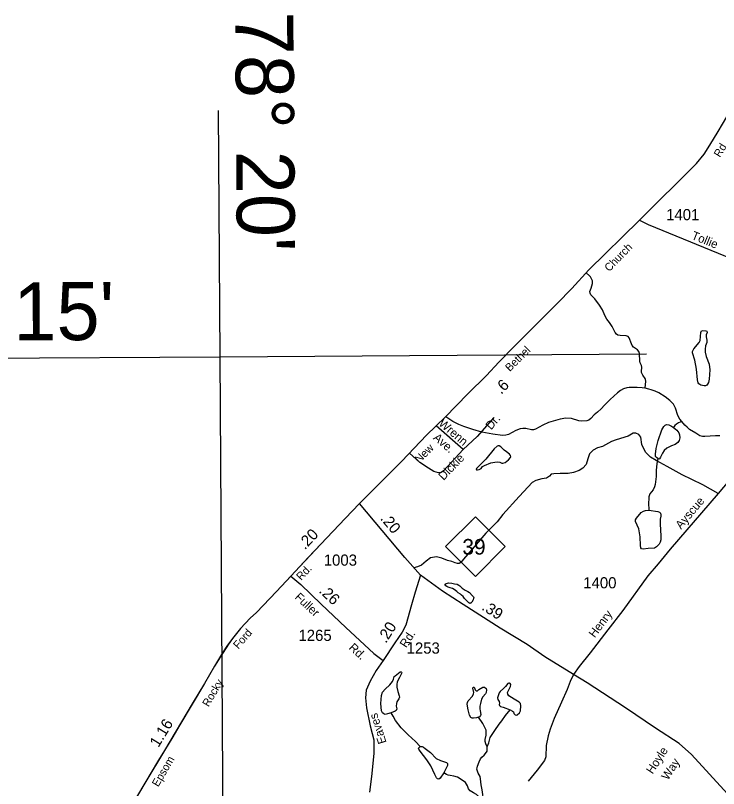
# Model space of a CAD drawing. Extents: x 2126262 to 2293712, y 749403 to 919119.
# Drawn here: x 2194296 to 2202170, y 905735 to 914391 of the extents above; entities that cross this region are included whole.
import ezdxf

# ---------------------------------------------------------------- set-up
doc = ezdxf.new("R2010")
doc.units = 0
for name, color, linetype in [('Exist Boundary Political CountyLine', 7, 'Continuous'), ('Exist Boundary Political CountyLine Road Label', 7, 'Continuous'), ('Exist Hydrographic Creek Single Shore', 7, 'Continuous'), ('Exist Hydrographic Misc Water Feature', 7, 'Continuous'), ('Exist Road Non-System Type 51', 7, 'Continuous'), ('Exist Road Non-System Type 51 Label', 7, 'Continuous'), ('Exist Road Primary NC Attributed', 7, 'Continuous'), ('Exist Road Primary NC Service Mileage Hundredths English Label', 7, 'Continuous'), ('Exist Road Primary NC Shield CELL', 7, 'Continuous'), ('Exist Road Primary NC Shield Number Label', 7, 'Continuous'), ('Exist Road Secondary Mileage Hundredths English Label', 7, 'Continuous'), ('Exist Road Secondary Type 51 Attributed', 7, 'Continuous'), ('Exist Road Secondary Type 51 Label', 7, 'Continuous'), ('Exist Road Secondary Type 51 Number Label', 7, 'Continuous'), ('Map Preparation Longitude Latitude Lines', 7, 'Continuous')]:
    doc.layers.add(name, color=color, linetype=linetype)

msp = doc.modelspace()

# ---------------------------------------------------------------- linework, layer by layer
at = {"layer": 'Exist Boundary Political CountyLine'}
for points in [[(2197383.9, 908116.9), (2197481.4, 908220.6), (2197717.3, 908471.7), (2197987, 908759.8), (2198150.5, 908925.9), (2198338, 909116.4), (2198622.5, 909400), (2198901.2, 909690.9), (2199107.7, 909891.6), (2199360.9, 910155.4), (2199569.7, 910361.3), (2199709.4, 910507.2), (2199887.5, 910691.3), (2200361.5, 911165.6), (2200526.7, 911332.5), (2200718.3, 911543.7), (2201280.2, 912095.4), (2201921.7, 912734.3), (2202007.3, 912836.6), (2202071.2, 912939.5), (2202165.8, 913091.4), (2202312.3, 913338.7)], [(2197383.9, 908116.9), (2197220, 907942.5), (2196995.4, 907705.7), (2196926.3, 907641.1), (2196816.6, 907526.8), (2196726.6, 907413.7), (2196663.4, 907327.2), (2196615.9, 907254.8), (2196527.2, 907106), (2196412.7, 906912.2), (2196137.9, 906448.9), (2196058, 906314.5), (2195966.5, 906160.9), (2195745.4, 905795), (2195559.9, 905480.1), (2195441.2, 905280.1), (2195215.7, 904898)]]:
    msp.add_lwpolyline(points, dxfattribs=at)
at = {"layer": 'Exist Hydrographic Creek Single Shore'}
for points in [[(2201346.7, 910216), (2201315.1, 910222.1), (2201258.9, 910226.4), (2201168, 910226.4), (2201142.1, 910223.2), (2201105.3, 910211.3), (2201070.7, 910191.8), (2201038.3, 910166.9), (2200957.1, 910092.2), (2200893.8, 910028.8), (2200854.8, 909985.5), (2200812.6, 909949.8), (2200776.9, 909917.3), (2200740.2, 909878.4), (2200716.4, 909861.1), (2200693.7, 909851.3), (2200639.6, 909847), (2200606.6, 909851.3), (2200522.2, 909877.3), (2200460.6, 909880.5), (2200397.9, 909869.7), (2200264.8, 909834), (2200201, 909804.8), (2200120.3, 909757.6), (2200097.6, 909751.1), (2200074.9, 909751.1), (2200011.1, 909766.3), (2199977.6, 909767.4), (2199947.3, 909761.9), (2199898.6, 909742.5), (2199817.5, 909700.3), (2199788.3, 909692.7), (2199751.5, 909689.4), (2199643.4, 909703.5), (2199517.4, 909725.2), (2199417.8, 909755.5), (2199316.2, 909789), (2199261, 909811.7), (2199195, 909845.3), (2199114.2, 909898.3)], [(2201758.1, 909845.8), (2201736.8, 909871.7), (2201712.4, 909912.9), (2201686.4, 909995.4), (2201665.1, 910038.1), (2201625.4, 910079.3), (2201573.5, 910119), (2201500.8, 910164.1), (2201459.6, 910185.4), (2201416.9, 910200.7), (2201387.9, 910206.8), (2201346.7, 910216)], [(2202183.2, 909683), (2202135.9, 909684.6), (2202017.7, 909675.4), (2201991.7, 909675.4), (2201959.7, 909684.6), (2201913.9, 909713.6), (2201843.8, 909756.3), (2201819.3, 909780.7), (2201791.7, 909803), (2201758.1, 909845.8)]]:
    msp.add_lwpolyline(points, dxfattribs=at)
at = {"layer": 'Exist Hydrographic Misc Water Feature'}
for points in [[(2201346.7, 910216), (2201354.7, 910296.5), (2201351.7, 910314.2), (2201346.8, 910326.9), (2201322.2, 910364.3), (2201307.5, 910393.3), (2201305.5, 910406.1), (2201309.4, 910452.3), (2201306.5, 910470), (2201290.8, 910502.5), (2201286.8, 910521.2), (2201284.9, 910604.8), (2201278, 910629.4), (2201263.2, 910647.1), (2201217, 910677.6), (2201203.3, 910697.2), (2201195.4, 910713), (2201170.2, 910780.3), (2201156.4, 910796), (2201135.8, 910804.8), (2201066.9, 910807.8), (2201043.4, 910812.7), (2201025.7, 910822.5), (2201011.9, 910842.2), (2200977.5, 910908.1), (2200950, 910953.3), (2200920.5, 910991.7), (2200894.9, 911031), (2200869.4, 911095), (2200836.9, 911147.1), (2200785.8, 911216.1), (2200740.6, 911262.4), (2200731.1, 911280.1), (2200730.1, 911299.7), (2200743.9, 911337.1), (2200759.6, 911390.2), (2200756.6, 911419.7), (2200737, 911463), (2200726.2, 911474.8), (2200686.4, 911508.5)], [(2201758.1, 909845.8), (2201720.9, 909829.4), (2201697.3, 909814.7), (2201679.6, 909798), (2201663.9, 909778.3)], [(2201489.3, 909429.6), (2201473.6, 909441.4), (2201465.7, 909454.1), (2201462.8, 909476.8), (2201469.7, 909543.6), (2201493.3, 909633.1), (2201536.5, 909750.2), (2201556.2, 909789.5), (2201570.9, 909804.3), (2201586.6, 909809.2), (2201614.2, 909805.3), (2201641.7, 909792.5), (2201663.9, 909778.3)], [(2201663.9, 909778.3), (2201703.2, 909745.8), (2201724.8, 909718.3), (2201733.7, 909693.7), (2201734.7, 909662.2), (2201730.7, 909631.8), (2201714, 909608.2), (2201684.5, 909588.5), (2201643.3, 909570.8), (2201591.2, 909546.2), (2201561.1, 909518.1), (2201542.4, 909488.6), (2201519.8, 909445.3), (2201510, 909425.6), (2201504.1, 909422.7), (2201489.3, 909429.6)], [(2201489.3, 909429.6), (2201479.5, 909374.5), (2201472.6, 909296.4), (2201469.7, 909228.5), (2201460.8, 909138), (2201453.9, 909114.4), (2201436.2, 909078), (2201401.8, 909035.3), (2201391, 909001.8), (2201389.1, 908980.2), (2201386.1, 908934), (2201388.1, 908850.4)], [(2199332.1, 907954.1), (2199362.2, 907942.2), (2199380.1, 907928.4), (2199412.5, 907896.6), (2199426.6, 907880.8), (2199428.7, 907870.8), (2199426.6, 907860.8), (2199422.9, 907848.7), (2199406.9, 907822.7), (2199397.1, 907810.6), (2199389.1, 907808.5), (2199383.1, 907808.4), (2199375.1, 907814.4), (2199358.9, 907830.3), (2199326.5, 907862), (2199308.7, 907884), (2199292.3, 907899.9), (2199278.4, 907911.7), (2199254.4, 907927.6), (2199238.2, 907941.5), (2199210.1, 907963.2), (2199191.8, 907973.2), (2199165.8, 907981), (2199143.8, 907988.8), (2199127.9, 907996.7), (2199116, 908004.6), (2199109.6, 908016.6), (2199109.6, 908022.5), (2199119.6, 908030.6), (2199135.6, 908034.7), (2199147.5, 908036.7), (2199181.6, 908033.1), (2199213.6, 908027.3), (2199243.7, 908021.5), (2199259.7, 908013.6), (2199271.6, 908003.6), (2199287.8, 907989.8), (2199299.9, 907979.8), (2199311.8, 907970), (2199332.1, 907954.1)], [(2198828.7, 906205.8), (2198774.9, 906260.5), (2198695.3, 906337.2), (2198617.6, 906414.9), (2198552.8, 906496.5), (2198524.3, 906544.7), (2198505.6, 906584)], [(2199578.8, 906203.3), (2199565.2, 906235.2), (2199556.4, 906262.7), (2199556.4, 906284.4), (2199567.2, 906330.6), (2199569.1, 906360.1), (2199567.2, 906387.6), (2199554.4, 906420.1), (2199531.8, 906462.4), (2199482.6, 906532.2)], [(2199578.8, 906203.3), (2199595.6, 906248.4), (2199613.1, 906307.9), (2199626.8, 906330), (2199665, 906384.2), (2199711.5, 906454.7), (2199742, 906491.4), (2199782.4, 906550.9), (2199835.8, 906615)], [(2199093.9, 905912.5), (2199052.8, 905851), (2199037.1, 905839.2), (2199024.3, 905843.1), (2199012.5, 905854.9), (2198992.8, 905893.3), (2198948.6, 905988.7), (2198901.4, 906056.6), (2198827.7, 906154.6), (2198812, 906175.3), (2198811, 906185.1), (2198814.9, 906192), (2198828.7, 906205.8)], [(2198828.7, 906205.8), (2198849.3, 906206.7), (2198867, 906199.9), (2198885.7, 906184.1), (2198943.7, 906136.9), (2199009.5, 906072), (2199054.8, 906048.4), (2199122.6, 906026.8), (2199133.4, 906015.9), (2199135.4, 906005.1), (2199133.4, 905991.4), (2199093.9, 905912.5)], [(2199539.9, 905577.9), (2199528.5, 905669.3), (2199522.4, 905718.6), (2199513.2, 905776.6), (2199504.8, 905843), (2199498.7, 905869.5), (2199479.7, 905908.5), (2199464.4, 905953.5), (2199465.2, 905965.7), (2199471.3, 905986.3), (2199490.3, 906032.9), (2199505.6, 906066.5), (2199519.3, 906084.8), (2199543.7, 906110), (2199572.7, 906141.5), (2199578.8, 906153.7), (2199580.3, 906167.4), (2199578.8, 906203.3)], [(2199539.9, 905577.9), (2199497.5, 905635.1), (2199458.2, 905667.6), (2199426.7, 905686.3), (2199389.4, 905709.9), (2199370.7, 905730.5), (2199359.9, 905764), (2199336.3, 905801.3), (2199311.7, 905821), (2199246.2, 905862.3), (2199204, 905875.1), (2199164.7, 905881), (2199141.1, 905884.9), (2199122.4, 905893.8), (2199093.9, 905912.5)]]:
    msp.add_lwpolyline(points, dxfattribs=at)
for points in [[(2202010.7, 910244.4), (2201970.4, 910252.5), (2201949.7, 910265.1), (2201940.5, 910278.9), (2201934.8, 910311.2), (2201923.3, 910430.8), (2201904.9, 910531), (2201877.3, 910611.5), (2201877.3, 910626.5), (2201892.2, 910658.7), (2201953.2, 910730), (2201962.4, 910751.7), (2201971.6, 910840.3), (2201980.8, 910861), (2201994.6, 910863.3), (2202029.1, 910861), (2202037.1, 910854.1), (2202040.6, 910840.3), (2202030.2, 910815), (2202031.4, 910792), (2202039.4, 910754), (2202037.1, 910729.8), (2202025.6, 910691.8), (2202021, 910652.7), (2202021, 910619.3), (2202031.4, 910573.3), (2202063.6, 910485.8), (2202070.5, 910422.6), (2202068.2, 910370.8), (2202065.9, 910318.3), (2202056.7, 910281.5), (2202047.5, 910263.1), (2202037.1, 910251.5), (2202024.5, 910244.6)], [(2199770.2, 909524.3), (2199733.6, 909560.1), (2199714.5, 909571.8), (2199703.7, 909571.8), (2199692, 909567.6), (2199658.8, 909536.8), (2199562.2, 909423.6), (2199459.1, 909318.7), (2199455.7, 909308.7), (2199458.2, 909304.5), (2199469.1, 909302.9), (2199488.2, 909306.2), (2199510.7, 909318.7), (2199526.5, 909338.7), (2199548.9, 909353.6), (2199619.6, 909382), (2199663.7, 909388.6), (2199695.4, 909391.9), (2199722, 909389.4), (2199742.8, 909379.5), (2199755.3, 909377.8), (2199778.6, 909386.9), (2199816.8, 909416.9), (2199838.5, 909440.2), (2199842.6, 909450.2), (2199840.1, 909461.9), (2199830.1, 909476.9), (2199795.2, 909504.3)], [(2201388.1, 908850.4), (2201491.3, 908836.1), (2201510, 908828.2), (2201519.8, 908817.4), (2201524.7, 908800.7), (2201524.7, 908784), (2201516.8, 908750.5), (2201517.8, 908699.4), (2201523.7, 908560.7), (2201523.7, 908519.4), (2201517.8, 908494.8), (2201506, 908469.3), (2201476.5, 908440.7), (2201453.9, 908427.9), (2201381.2, 908423), (2201325.2, 908414.2), (2201306.5, 908419.1), (2201299.6, 908429.9), (2201297.6, 908456.5), (2201292.7, 908554.8), (2201279, 908642.4), (2201240.6, 908723), (2201238.7, 908744.6), (2201249.5, 908762.3), (2201302.6, 908824.3), (2201329.1, 908842), (2201352.7, 908847.9)], [(2198505.6, 906584), (2198464.3, 906570.6), (2198436.8, 906565.6), (2198421.1, 906570.6), (2198406.3, 906583.3), (2198395.5, 906605), (2198389.6, 906688.6), (2198395.5, 906778.1), (2198408.3, 906813.5), (2198434.8, 906845.9), (2198487.9, 906897.1), (2198517.4, 906934.5), (2198530.2, 906960), (2198537, 906987.6), (2198546.9, 906998.4), (2198603.9, 907039.7), (2198614.7, 907040.7), (2198620.6, 907036.7), (2198621.6, 907030.8), (2198619.6, 907024), (2198596, 906978.7), (2198571.4, 906928.6), (2198566.5, 906899.1), (2198567.5, 906870.5), (2198577.3, 906820.4), (2198595, 906772.2), (2198597, 906756.4), (2198591.1, 906740.7), (2198568.5, 906707.3), (2198564.6, 906688.6), (2198561.6, 906656.1), (2198565.5, 906625.6), (2198561.6, 906609.9), (2198549.8, 906600.1)], [(2199835.8, 906615), (2199863, 906602.5), (2199871.9, 906593.7), (2199876.8, 906574), (2199891.5, 906560.2), (2199904.3, 906556.3), (2199915.1, 906559.3), (2199940.7, 906580.9), (2199952.5, 906603.5), (2199957.4, 906659.6), (2199951.5, 906688.1), (2199936.8, 906702.8), (2199881.7, 906734.3), (2199821.8, 906773.7), (2199809, 906792.3), (2199808, 906809.1), (2199818.8, 906830.7), (2199840.4, 906877.9), (2199843.4, 906899.5), (2199836.5, 906910.4), (2199828.6, 906915.3), (2199820.8, 906915.3), (2199811.9, 906909.4), (2199784.4, 906876.9), (2199762.8, 906855.3), (2199724.4, 906822.8), (2199712.6, 906806.1), (2199700.9, 906772.7), (2199695.9, 906751), (2199698.9, 906730.4), (2199712.6, 906709.7), (2199717.6, 906692), (2199713.6, 906675.3), (2199718.5, 906665.5), (2199729.4, 906653.7), (2199756.9, 906646.8)], [(2199482.6, 906532.2), (2199458.1, 906526.8), (2199426.6, 906521.9), (2199410.9, 906523.8), (2199397.1, 906530.7), (2199381.4, 906557.3), (2199364.7, 906615.3), (2199355.8, 906680.2), (2199359.8, 906698.9), (2199366.6, 906715.6), (2199412.8, 906767.8), (2199427.6, 906796.3), (2199429.6, 906811), (2199416.8, 906860.2), (2199421.7, 906868.1), (2199431.5, 906868.1), (2199438.4, 906862.2), (2199445.3, 906839.6), (2199457.1, 906828.7), (2199469.9, 906829.7), (2199484.6, 906842.5), (2199530.8, 906871), (2199549.5, 906870), (2199566.2, 906855.3), (2199571.1, 906839.6), (2199567.2, 906809.1), (2199558.3, 906795.3), (2199528.8, 906762.8), (2199517, 906734.3), (2199504.3, 906687.1), (2199498.4, 906656.6), (2199495.4, 906629.1), (2199499.3, 906603.5), (2199507.2, 906565.2), (2199505.2, 906554.3), (2199494.4, 906538.6)]]:
    msp.add_lwpolyline(points, close=True, dxfattribs=at)
at = {"layer": 'Exist Road Non-System Type 51'}
for points in [[(2199653.8, 909889.9), (2199466.6, 909676.4), (2199309.8, 909532.6), (2199089.7, 909293.3), (2199063.6, 909272.8), (2199035.2, 909268), (2198979.9, 909285.4), (2198921.5, 909320.2), (2198825.1, 909386.6), (2198707.2, 909488.4)], [(2199309.8, 909532.6), (2199007.5, 909794.2)], [(2202167.3, 909036.8), (2201995.6, 909135.3), (2201869.9, 909193.4), (2201762.1, 909245.9), (2201593.5, 909339.9), (2201471, 909407.1), (2201406.1, 909445.9), (2201353.6, 909502.6), (2201310.8, 909585.5), (2201299.7, 909668.5), (2201277.6, 909697.5), (2201244.5, 909715.5), (2201214.1, 909712.7), (2201157.4, 909679.5), (2201023.4, 909639.4), (2200969.5, 909618.7), (2200870.1, 909566.2), (2200815.4, 909548.5), (2200764.3, 909523.6), (2200724.2, 909483.5), (2200704.8, 909426.9), (2200686.9, 909364.6), (2200651, 909320.4), (2200609.5, 909294.1), (2200546, 909273.4), (2200486.6, 909260.9), (2200398.1, 909260.9), (2200327, 909257.2), (2200296.6, 909253), (2200275.9, 909230.9), (2200241.4, 909208.8), (2200191.6, 909201.9), (2200125.3, 909182.5), (2200082.5, 909163.2), (2200036.9, 909113.4), (2199938.8, 909005.5), (2199754.1, 908804.2), (2199689.1, 908719.9), (2199563.4, 908595.4), (2199433.9, 908441.2), (2199313.7, 908302.9), (2199282.3, 908264.4), (2199265.8, 908256.1), (2199246.4, 908254.7), (2199220.2, 908260.3), (2199182.9, 908276.8), (2199135.9, 908287.9), (2199069.6, 908315.6), (2199010.2, 908328), (2198945.2, 908319.7), (2198895.5, 908282.4), (2198841.6, 908236.7), (2198797.4, 908218.8), (2198757.9, 908205.9)], [(2200546.6, 907010.7), (2200507.6, 906933.7), (2200473, 906845.2), (2200409.6, 906703.1), (2200327.5, 906519.6), (2200285.5, 906399.1), (2200263.4, 906325.8), (2200241.3, 906215.8), (2200234.4, 906090.5), (2200219.2, 906047.7), (2200137.7, 905939.1), (2200039.1, 905819.2)]]:
    msp.add_lwpolyline(points, dxfattribs=at)
at = {"layer": 'Exist Road Primary NC Attributed'}
for points in [[(2198830.7, 908124.3), (2198657.1, 908322), (2198150.5, 908925.9)], [(2200546.6, 907010.7), (2200226.4, 907209.3), (2200026.1, 907346.2), (2199725.5, 907530.9), (2199308.8, 907795.9), (2199079.4, 907943.8), (2198830.7, 908124.3)], [(2206143.6, 900372.6), (2206072.5, 900497.6), (2205766.1, 901082.7), (2205513.5, 901575.6), (2205330, 901908.1), (2205249.9, 902043.7), (2205019.5, 902357.8), (2204911.8, 902523.8), (2204633, 902897.7), (2204268.5, 903346.4), (2203971.8, 903683.1), (2203413.5, 904340.6), (2203260.4, 904527.9), (2202947.1, 904879.8), (2202646, 905227.8), (2202270.8, 905674.2), (2201868.8, 906117.1), (2201729.3, 906237.4), (2201463, 906409.6), (2201127.7, 906637.3), (2200698.9, 906917.8), (2200546.6, 907010.7)]]:
    msp.add_lwpolyline(points, dxfattribs=at)
at = {"layer": 'Exist Road Primary NC Shield CELL'}
msp.add_lwpolyline([(2199113.9, 908443.6), (2199446.9, 908776.6), (2199779.9, 908443.6), (2199446.9, 908110.6)], close=True, dxfattribs=at)
at = {"layer": 'Exist Road Secondary Type 51 Attributed'}
for points in [[(2201283.6, 912098.9), (2201381.7, 912051.5), (2203093.4, 911349.5), (2203174.5, 911295.2)], [(2203174.5, 911295.2), (2203166.3, 911251.3), (2203160.1, 911089.6), (2203160.1, 910927.8), (2203131.1, 910756.9), (2203100.7, 910628.3), (2203034.5, 910482.4), (2202806.7, 910057.1), (2202694.9, 909863.9), (2202584.6, 909640.6), (2202474.1, 909456.6), (2202376.2, 909302.5), (2202285, 909180.8), (2202167.3, 909036.8), (2201627.7, 908414.3), (2201494, 908250.2), (2201376.6, 908117.4), (2201099.4, 907727.1), (2200929.4, 907512.8), (2200733.6, 907252.5), (2200610.7, 907102.7), (2200546.6, 907010.7)], [(2198150.5, 908925.9), (2197987, 908759.8), (2197717.3, 908471.7), (2197579.6, 908325.1), (2197381.4, 908114.3)], [(2197381.4, 908114.3), (2197220, 907942.5), (2196995.4, 907705.7), (2196926.3, 907641.1), (2196816.6, 907526.8), (2196726.6, 907413.7), (2196680.7, 907349.8), (2196588.2, 907207.4), (2196527.2, 907106), (2196412.7, 906912.2), (2196276.8, 906682.1), (2195966.5, 906160.9), (2195900.1, 906050.7), (2195745.4, 905795), (2195496.3, 905371.6)], [(2197381.4, 908114.3), (2197493.2, 908020.3), (2197718.4, 907799.1), (2197995.6, 907538.4), (2198310.3, 907245.9), (2198415.3, 907167.1)], [(2198830.7, 908124.3), (2198771.3, 907934), (2198731.2, 907793), (2198666.4, 907564.1), (2198626.3, 907485.2), (2198544.8, 907366.3), (2198415.3, 907167.1)], [(2198415.3, 907167.1), (2198336.6, 907057.7), (2198267.5, 906938.8), (2198224.7, 906835.7), (2198216.4, 906751.3), (2198228.9, 906636.6), (2198270.2, 906436.9), (2198289.6, 906349.8), (2198308.9, 906279.3), (2198308.9, 906128.6), (2198282.7, 905869.7), (2198262, 905694)]]:
    msp.add_lwpolyline(points, dxfattribs=at)
at = {"layer": 'Map Preparation Longitude Latitude Lines'}
for points in [[(2196622.6, 905274.1), (2196587, 910568.9), (2196568.5, 913327.3)], [(2193884.9, 910551.9), (2196587, 910568.9), (2201361.3, 910603)]]:
    msp.add_lwpolyline(points, dxfattribs=at)

# ---------------------------------------------------------------- texts
at = {"layer": 'Exist Boundary Political CountyLine Road Label'}
for s, rotation, p in [('Rd.', 58.56319, (2202185.6, 912794.6)), ('Church', 45.61089, (2200944.8, 911515.7)), ('Bethel', 44.71881, (2199832.4, 910397.7)), ('New', 44.64627, (2198819.2, 909373.3)), ('Rd.', 46.48577, (2197495.6, 908059)), ('Ford', 48.56906, (2196791.9, 907290.8)), ('Rocky', 59.37685, (2196458.9, 906642.9)), ('Epsom', 59.54714, (2195894.7, 905747.1))]:
    msp.add_text(s, height=88.58, rotation=rotation, dxfattribs=at).set_placement(p)
at = {"layer": 'Exist Road Non-System Type 51 Label'}
for s, rotation, p in [('Wrenn', 319.47319, (2199028.1, 909809.3)), ('Dr.', 49.52391, (2199623.8, 909744.3)), ('Ave.', 319.47319, (2198966.4, 909650.3)), ('Dickie', 45.90821, (2199090.4, 909179.1)), ('Hoyle', 56.92384, (2201431.1, 905890)), ('Way', 56.92384, (2201602.4, 905820.8))]:
    msp.add_text(s, height=95, rotation=rotation, dxfattribs=at).set_placement(p)
at = {"layer": 'Exist Road Primary NC Service Mileage Hundredths English Label'}
for s, rotation, p in [('.20', 309.99152, (2198375.5, 908755)), ('.39', 327.5471, (2199508.9, 907742.7))]:
    msp.add_text(s, height=125, rotation=rotation, dxfattribs=at).set_placement(p)
at = {"layer": 'Exist Road Primary NC Shield Number Label'}
msp.add_text('39', height=175, dxfattribs=at).set_placement((2199301.1, 908353.9))
at = {"layer": 'Exist Road Secondary Mileage Hundredths English Label'}
for s, rotation, p in [('.6', 45.17373, (2199735.8, 910142.9)), ('.20', 46.05343, (2197537.7, 908402.6)), ('.26', 317.01793, (2197686.5, 907938.4)), ('.20', 57.86714, (2198446, 907354.1)), ('1.16', 58.49067, (2195897, 906187.3))]:
    msp.add_text(s, height=125, rotation=rotation, dxfattribs=at).set_placement(p)
at = {"layer": 'Exist Road Secondary Type 51 Label'}
for s, rotation, p in [('Tollie', 338.00853, (2201859.1, 911891.2)), ('Ayscue', 49.80035, (2201749.7, 908632.3)), ('Fuller', 317.01793, (2197416.8, 907867.8)), ('Henry', 52.97336, (2200782.9, 907416.6)), ('Rd.', 57.12877, (2198672.2, 907303.7)), ('Rd.', 317.01793, (2198022.8, 907303.1)), ('Eaves', 107.92304, (2198453, 906251.7))]:
    msp.add_text(s, height=95, rotation=rotation, dxfattribs=at).set_placement(p)
at = {"layer": 'Exist Road Secondary Type 51 Number Label'}
for s, p in [('1401', (2201583.1, 912098.3)), ('1003', (2197749.1, 908230)), ('1400', (2200654.9, 907976.3)), ('1265', (2197465.7, 907387.6)), ('1253', (2198677, 907245.4))]:
    msp.add_text(s, height=125, dxfattribs=at).set_placement(p)
at = {"layer": 'Map Preparation Longitude Latitude Lines'}
for s, rotation, p in [("78° 20'", 270.38478, (2196757.9, 914430.9)), ("36° 15'", 0.36071, (2192717.9, 910741.4))]:
    msp.add_text(s, height=650, rotation=rotation, dxfattribs=at).set_placement(p)

doc.saveas('drawing.dxf')
